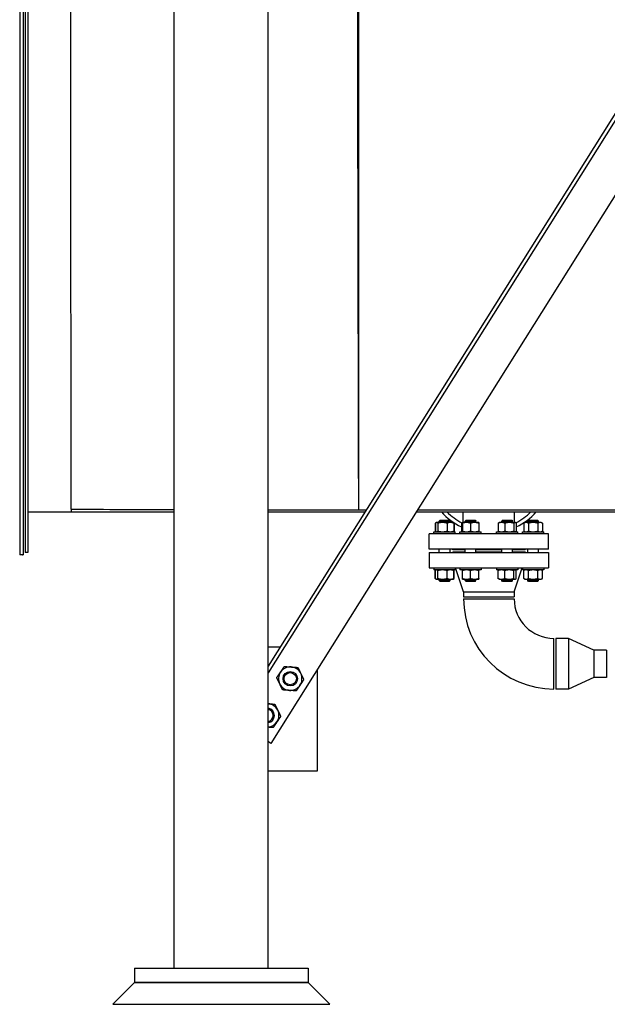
# Model space of a CAD drawing. Header units: inches. Extents: x 24 to 1128, y -74 to 748.
# Tile 438 of 557: x 985 to 1025, y 141 to 209. Entities that reach past the tile are written whole.
import ezdxf

# ---------------------------------------------------------------- set-up
doc = ezdxf.new("R2010")
doc.units = ezdxf.units.IN
doc.header["$LTSCALE"] = 32
doc.header["$MEASUREMENT"] = 0
doc.layers.add('Visible (ANSI)', color=7, linetype='Continuous', lineweight=30)

msp = doc.modelspace()

# ---------------------------------------------------------------- linework, layer by layer
at = {"layer": 'Visible (ANSI)'}
for p, q in [((995.27004, 143.30516), (995.27004, 295.24266)), ((1001.77004, 143.30516), (1001.77004, 295.24266)), ((984.58354, 282.96141), (984.58354, 171.89901)), ((984.83354, 282.96141), (984.83354, 171.89901)), ((984.95854, 282.80516), (984.95854, 172.05516)), ((985.14604, 282.80516), (985.14604, 172.05516)), ((1066.08554, 266.75381), (1001.77004, 164.20852)), ((1066.27004, 266.57747), (1001.77004, 163.73801)), ((1066.27004, 261.40181), (1001.95454, 158.85652)), ((1008.02104, 175.00938), (1008.02104, 251.43515)), ((985.14604, 174.86766), (988.14604, 174.86766)), ((988.14604, 175.05516), (988.14604, 174.86766)), ((988.14604, 174.86766), (995.27004, 174.86766)), ((1001.77004, 174.86766), (1008.45536, 174.86766)), ((1008.02104, 175.00938), (1008.54424, 175.00938)), ((1011.99659, 174.86766), (1031.02104, 174.86766)), ((1012.08547, 175.00938), (1031.02104, 175.00938)), ((1015.23604, 174.13666), (1015.23604, 174.86766)), ((1018.79604, 174.13666), (1018.79604, 174.86766)), ((1013.37565, 174.12521), (1013.30848, 174.08642)), ((1013.30848, 174.08642), (1013.30848, 173.5459)), ((1013.33061, 174.08642), (1013.33061, 173.5459)), ((1013.3955, 174.13666), (1013.37565, 174.12521)), ((1013.41466, 174.13666), (1013.3955, 174.13666)), ((1013.81241, 174.13666), (1013.41466, 174.13666)), ((1013.49872, 174.08642), (1013.49872, 173.5459)), ((1013.6455, 174.30416), (1013.583, 174.24166)), ((1014.333, 174.24166), (1013.583, 174.24166)), ((1013.583, 174.13666), (1013.583, 174.24166)), ((1013.6455, 174.30416), (1014.2705, 174.30416)), ((1014.35574, 174.13666), (1013.81241, 174.13666)), ((1014.1261, 174.08642), (1014.1261, 173.5459)), ((1014.2705, 174.30416), (1014.333, 174.24166)), ((1014.333, 174.13666), (1014.333, 174.24166)), ((1014.5205, 174.13666), (1014.35574, 174.13666)), ((1014.5205, 174.13666), (1014.54034, 174.12521)), ((1014.54034, 174.12521), (1014.60752, 174.08642)), ((1014.58538, 174.08642), (1014.58538, 173.5459)), ((1014.60752, 174.08642), (1014.60752, 173.5459)), ((1015.12197, 174.08642), (1015.12197, 173.5459)), ((1015.18686, 174.13666), (1015.16701, 174.12521)), ((1015.46811, 174.13666), (1015.18686, 174.13666)), ((1015.18686, 174.08642), (1015.18686, 173.5459)), ((1015.43686, 174.30416), (1015.37436, 174.24166)), ((1016.12436, 174.24166), (1015.37436, 174.24166)), ((1015.37436, 174.13666), (1015.37436, 174.24166)), ((1015.43686, 174.30416), (1016.06186, 174.30416)), ((1016.03061, 174.13666), (1015.46811, 174.13666)), ((1015.74936, 174.08642), (1015.74936, 173.5459)), ((1016.31186, 174.13666), (1016.03061, 174.13666)), ((1016.06186, 174.30416), (1016.12436, 174.24166)), ((1016.12436, 174.13666), (1016.12436, 174.24166)), ((1016.31186, 174.08642), (1016.31186, 173.5459)), ((1017.65533, 174.08642), (1017.65533, 173.5459)), ((1017.72022, 174.13666), (1017.70038, 174.12521)), ((1017.88497, 174.13666), (1017.72022, 174.13666)), ((1018.42831, 174.13666), (1017.88497, 174.13666)), ((1017.97022, 174.30416), (1017.90772, 174.24166)), ((1018.65772, 174.24166), (1017.90772, 174.24166)), ((1017.90772, 174.13666), (1017.90772, 174.24166)), ((1017.97022, 174.30416), (1018.59522, 174.30416)), ((1018.11461, 174.08642), (1018.11461, 173.5459)), ((1018.82605, 174.13666), (1018.42831, 174.13666)), ((1018.59522, 174.30416), (1018.65772, 174.24166)), ((1018.65772, 174.13666), (1018.65772, 174.24166)), ((1018.742, 174.08642), (1018.742, 173.5459)), ((1018.84522, 174.13666), (1018.82605, 174.13666)), ((1018.84522, 174.13666), (1018.86506, 174.12521)), ((1018.91011, 174.08642), (1018.91011, 173.5459)), ((1019.51158, 174.13666), (1019.42456, 174.08642)), ((1019.42456, 174.08642), (1019.42456, 173.5459)), ((1019.58694, 174.13666), (1019.51158, 174.13666)), ((1020.07408, 174.13666), (1019.58694, 174.13666)), ((1019.76158, 174.30416), (1019.69908, 174.24166)), ((1020.44908, 174.24166), (1019.69908, 174.24166)), ((1019.69908, 174.13666), (1019.69908, 174.24166)), ((1019.74932, 174.08642), (1019.74932, 173.5459)), ((1019.76158, 174.30416), (1020.38658, 174.30416)), ((1020.56122, 174.13666), (1020.07408, 174.13666)), ((1020.38658, 174.30416), (1020.44908, 174.24166)), ((1020.39884, 174.08642), (1020.39884, 173.5459)), ((1020.44908, 174.13666), (1020.44908, 174.24166)), ((1020.63658, 174.13666), (1020.56122, 174.13666)), ((1020.63658, 174.13666), (1020.7236, 174.08642)), ((1020.7236, 174.08642), (1020.7236, 173.5459)), ((1012.89104, 172.30166), (1012.89104, 173.36166)), ((1021.14104, 173.36166), (1012.89104, 173.36166)), ((1013.2235, 173.36166), (1013.2235, 173.49566)), ((1013.2235, 173.49566), (1014.6925, 173.49566)), ((1013.37565, 173.50712), (1013.30848, 173.5459)), ((1013.3955, 173.49566), (1013.37565, 173.50712)), ((1014.5205, 173.49566), (1014.54034, 173.50712)), ((1014.54034, 173.50712), (1014.60752, 173.5459)), ((1014.6925, 173.36166), (1014.6925, 173.49566)), ((1015.01486, 173.36166), (1015.01486, 173.49566)), ((1015.01486, 173.49566), (1016.48386, 173.49566)), ((1015.18686, 173.49566), (1015.16701, 173.50712)), ((1016.48386, 173.36166), (1016.48386, 173.49566)), ((1017.54822, 173.36166), (1017.54822, 173.49566)), ((1017.54822, 173.49566), (1019.01722, 173.49566)), ((1017.72022, 173.49566), (1017.70038, 173.50712)), ((1018.84522, 173.49566), (1018.86506, 173.50712)), ((1019.01722, 173.36166), (1019.01722, 173.49566)), ((1019.33958, 173.36166), (1019.33958, 173.49566)), ((1019.33958, 173.49566), (1020.80858, 173.49566)), ((1019.51158, 173.49566), (1019.42456, 173.5459)), ((1020.63658, 173.49566), (1020.7236, 173.5459)), ((1020.80858, 173.36166), (1020.80858, 173.49566)), ((1021.14104, 172.30166), (1021.14104, 173.36166)), ((984.77354, 171.89901), (984.58354, 171.89901)), ((984.77354, 171.89901), (984.83354, 171.89901)), ((985.14604, 172.05516), (984.95854, 172.05516)), ((1021.14104, 172.30166), (1012.89104, 172.30166)), ((1012.89104, 172.05166), (1012.89104, 170.99166)), ((1012.89104, 172.05166), (1021.14104, 172.05166)), ((1013.583, 172.05166), (1013.583, 172.30166)), ((1014.333, 172.05166), (1014.333, 172.30166)), ((1014.51604, 172.24166), (1014.51604, 172.30166)), ((1015.37436, 172.24166), (1014.51604, 172.24166)), ((1014.51604, 172.11166), (1014.51604, 172.05166)), ((1014.51604, 172.11166), (1015.37436, 172.11166)), ((1015.37436, 172.05166), (1015.37436, 172.30166)), ((1016.12436, 172.05166), (1016.12436, 172.30166)), ((1017.90772, 172.24166), (1016.12436, 172.24166)), ((1016.12436, 172.11166), (1017.90772, 172.11166)), ((1017.90772, 172.05166), (1017.90772, 172.30166)), ((1018.65772, 172.05166), (1018.65772, 172.30166)), ((1019.51604, 172.24166), (1018.65772, 172.24166)), ((1018.65772, 172.11166), (1019.51604, 172.11166)), ((1019.51604, 172.24166), (1019.51604, 172.30166)), ((1019.51604, 172.11166), (1019.51604, 172.05166)), ((1019.69908, 172.05166), (1019.69908, 172.30166)), ((1020.44908, 172.05166), (1020.44908, 172.30166)), ((1021.14104, 172.05166), (1021.14104, 170.99166)), ((1012.89104, 170.99166), (1021.14104, 170.99166)), ((1013.2235, 170.99166), (1013.2235, 170.85766)), ((1014.6925, 170.99166), (1014.6925, 170.85766)), ((1015.26604, 169.33166), (1014.70604, 170.99166)), ((1015.01486, 170.99166), (1015.01486, 170.85766)), ((1016.48386, 170.99166), (1016.48386, 170.85766)), ((1017.54822, 170.99166), (1017.54822, 170.85766)), ((1018.76604, 169.33166), (1019.32604, 170.99166)), ((1019.01722, 170.99166), (1019.01722, 170.85766)), ((1019.33958, 170.99166), (1019.33958, 170.85766)), ((1020.80858, 170.99166), (1020.80858, 170.85766)), ((1014.6925, 170.85766), (1013.2235, 170.85766)), ((1013.37565, 170.84621), (1013.30848, 170.80742)), ((1013.30848, 170.2669), (1013.30848, 170.80742)), ((1013.33061, 170.2669), (1013.33061, 170.80742)), ((1013.3955, 170.85766), (1013.37565, 170.84621)), ((1013.49872, 170.2669), (1013.49872, 170.80742)), ((1014.1261, 170.2669), (1014.1261, 170.80742)), ((1014.5205, 170.85766), (1014.54034, 170.84621)), ((1014.54034, 170.84621), (1014.60752, 170.80742)), ((1014.58538, 170.2669), (1014.58538, 170.80742)), ((1014.60752, 170.2669), (1014.60752, 170.80742)), ((1016.48386, 170.85766), (1015.01486, 170.85766)), ((1015.18686, 170.2669), (1015.18686, 170.80742)), ((1015.74936, 170.2669), (1015.74936, 170.80742)), ((1016.31186, 170.2669), (1016.31186, 170.80742)), ((1019.01722, 170.85766), (1017.54822, 170.85766)), ((1017.65533, 170.2669), (1017.65533, 170.80742)), ((1017.72022, 170.85766), (1017.70038, 170.84621)), ((1018.11461, 170.2669), (1018.11461, 170.80742)), ((1018.742, 170.2669), (1018.742, 170.80742)), ((1018.84522, 170.85766), (1018.86506, 170.84621)), ((1018.91011, 170.2669), (1018.91011, 170.80742)), ((1020.80858, 170.85766), (1019.33958, 170.85766)), ((1019.51158, 170.85766), (1019.42456, 170.80742)), ((1019.42456, 170.2669), (1019.42456, 170.80742)), ((1019.74932, 170.2669), (1019.74932, 170.80742)), ((1020.39884, 170.2669), (1020.39884, 170.80742)), ((1020.63658, 170.85766), (1020.7236, 170.80742)), ((1020.7236, 170.2669), (1020.7236, 170.80742)), ((1013.37565, 170.22812), (1013.30848, 170.2669)), ((1013.3955, 170.21666), (1013.37565, 170.22812)), ((1013.3955, 170.21666), (1013.41466, 170.21666)), ((1013.41466, 170.21666), (1013.81241, 170.21666)), ((1013.583, 170.11666), (1013.583, 170.21666)), ((1013.6455, 170.05416), (1013.583, 170.11666)), ((1013.583, 170.11666), (1014.333, 170.11666)), ((1014.2705, 170.05416), (1013.6455, 170.05416)), ((1013.81241, 170.21666), (1014.35574, 170.21666)), ((1014.2705, 170.05416), (1014.333, 170.11666)), ((1014.333, 170.11666), (1014.333, 170.21666)), ((1014.35574, 170.21666), (1014.5205, 170.21666)), ((1014.5205, 170.21666), (1014.54034, 170.22812)), ((1014.54034, 170.22812), (1014.60752, 170.2669)), ((1015.18686, 170.21666), (1015.46811, 170.21666)), ((1015.37436, 170.11666), (1015.37436, 170.21666)), ((1015.43686, 170.05416), (1015.37436, 170.11666)), ((1015.37436, 170.11666), (1016.12436, 170.11666)), ((1016.06186, 170.05416), (1015.43686, 170.05416)), ((1015.46811, 170.21666), (1016.03061, 170.21666)), ((1016.03061, 170.21666), (1016.31186, 170.21666)), ((1016.06186, 170.05416), (1016.12436, 170.11666)), ((1016.12436, 170.11666), (1016.12436, 170.21666)), ((1017.72022, 170.21666), (1017.70038, 170.22812)), ((1017.72022, 170.21666), (1017.88497, 170.21666)), ((1017.88497, 170.21666), (1018.42831, 170.21666)), ((1017.90772, 170.11666), (1017.90772, 170.21666)), ((1017.97022, 170.05416), (1017.90772, 170.11666)), ((1017.90772, 170.11666), (1018.65772, 170.11666)), ((1018.59522, 170.05416), (1017.97022, 170.05416)), ((1018.42831, 170.21666), (1018.82605, 170.21666)), ((1018.59522, 170.05416), (1018.65772, 170.11666)), ((1018.65772, 170.11666), (1018.65772, 170.21666)), ((1018.82605, 170.21666), (1018.84522, 170.21666)), ((1018.84522, 170.21666), (1018.86506, 170.22812)), ((1019.51158, 170.21666), (1019.42456, 170.2669)), ((1019.51158, 170.21666), (1019.58694, 170.21666)), ((1019.58694, 170.21666), (1020.07408, 170.21666)), ((1019.69908, 170.11666), (1019.69908, 170.21666)), ((1019.76158, 170.05416), (1019.69908, 170.11666)), ((1019.69908, 170.11666), (1020.44908, 170.11666)), ((1020.38658, 170.05416), (1019.76158, 170.05416)), ((1020.07408, 170.21666), (1020.56122, 170.21666)), ((1020.38658, 170.05416), (1020.44908, 170.11666)), ((1020.44908, 170.11666), (1020.44908, 170.21666)), ((1020.56122, 170.21666), (1020.63658, 170.21666)), ((1020.63658, 170.21666), (1020.7236, 170.2669)), ((1015.26604, 169.33166), (1015.26604, 168.99166)), ((1015.26604, 169.33166), (1018.76604, 169.33166)), ((1015.26604, 168.99166), (1018.76604, 168.99166)), ((1018.76604, 169.33166), (1018.76604, 168.99166)), ((1015.26604, 168.86666), (1018.76604, 168.86666)), ((1001.77004, 165.53349), (1002.60105, 165.53349)), ((1021.51604, 162.61666), (1021.51604, 166.11666)), ((1022.51604, 166.11666), (1021.64104, 166.11666)), ((1021.64104, 166.11666), (1021.64104, 162.61666)), ((1024.26604, 165.31666), (1022.51604, 166.11666)), ((1022.51604, 166.11666), (1022.51604, 162.61666)), ((1025.14104, 165.31666), (1024.26604, 165.31666)), ((1024.26604, 165.31666), (1024.26604, 163.41666)), ((1025.14104, 165.31666), (1025.14104, 163.41666)), ((1005.14254, 163.9395), (1005.14254, 156.9395)), ((1024.26604, 163.41666), (1022.51604, 162.61666)), ((1025.14104, 163.41666), (1024.26604, 163.41666)), ((1022.51604, 162.61666), (1021.64104, 162.61666)), ((1001.77004, 158.97223), (1001.79358, 158.95747)), ((1001.95454, 158.85652), (1001.79358, 158.95747)), ((1005.14254, 156.9395), (1001.77004, 156.9395)), ((992.52004, 143.30516), (992.52004, 142.30516)), ((992.52004, 143.30516), (1004.52004, 143.30516)), ((1004.52004, 143.30516), (1004.52004, 142.30516)), ((991.02004, 140.80516), (992.52004, 142.30516)), ((992.52004, 142.30516), (1004.52004, 142.30516)), ((1004.52004, 142.30516), (992.52004, 142.30516)), ((1006.02004, 140.80516), (1004.52004, 142.30516)), ((991.02004, 140.80516), (1006.02004, 140.80516))]:
    msp.add_line(p, q, dxfattribs=at)
for radius in [0.50016, 0.5, 0.42331]:
    msp.add_circle((1003.28658, 163.33292), radius, dxfattribs=at)
for centre, radius, start, end in [((1017.01604, 177.80166), 4.4, 221.821963, 244.5025887), ((1017.01604, 177.80166), 4.125, 225.3385625, 243.2203876), ((1017.01604, 177.80166), 4.125, 296.7796124, 314.6614375), ((1017.01604, 177.80166), 4.4, 295.4974113, 318.178037), ((1021.51604, 168.86666), 6.25, 180, 270), ((1021.51604, 168.86666), 2.75, 180, 270), ((1003.28658, 163.33292), 0.8125, 145.9239415, 205.9239415), ((1003.28658, 163.33292), 0.8125, 85.9239415, 145.9239415), ((1003.28658, 163.33292), 0.8125, 25.9239415, 85.9239415), ((1003.28658, 163.33292), 0.8125, 325.9239415, 25.9239415), ((1003.28658, 163.33292), 0.8125, 205.9239415, 265.9239415), ((1003.28658, 163.33292), 0.8125, 265.9239415, 325.9239415), ((1001.69259, 160.79143), 0.8125, 26.1051473, 84.5298856), ((1001.69259, 160.79143), 0.50016, 278.9084807, 81.0915193), ((1001.69259, 160.79143), 0.5, 278.9113229, 81.0886771), ((1001.69259, 160.79143), 0.42332, 280.542646, 79.457354), ((1001.69259, 160.79143), 0.8125, 326.1051473, 26.1051473), ((1001.69259, 160.79143), 0.8125, 275.4701144, 326.1051473)]:
    msp.add_arc(centre, radius, start, end, dxfattribs=at)
for points, knots in [([(988.14604, 175.05516), (988.14603, 175.06122), (988.14602, 175.06727), (988.14099, 179.30376), (988.10901, 205.6242), (988.07331, 245.50212), (988.06169, 262.75638), (988.05245, 279.99266)], [-0.04611997, -0.04611997, -0.04611997, -0.04611997, 0, 0, 32.23600339, 32.23600339, 57.56933962, 57.56933962, 57.56933962, 57.56933962]), ([(1008.02104, 175.00938), (1007.9859, 190.26446), (1007.95242, 205.52222), (1007.92915, 220.78049), (1007.91346, 231.06698), (1007.90168, 241.35354), (1007.89251, 251.63998)], [0, 0, 0, 0, 119.87189694, 119.87189694, 119.87189694, 200.68446101, 200.68446101, 200.68446101, 200.68446101])]:
    msp.add_open_spline(points, degree=3, knots=knots, dxfattribs=at)
for points in [[(988.14604, 175.05516), (990.5207, 175.04952), (992.89537, 175.04389), (995.27004, 175.03832)], [(1001.77004, 175.02328), (1003.8537, 175.01854), (1005.93737, 175.0139), (1008.02104, 175.00938)]]:
    msp.add_open_spline(points, degree=3, dxfattribs=at)
for points, weights in [([(1013.35436, 174.10991), (1013.33216, 174.1001), (1013.30848, 174.08642)], [1.01477953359, 1.01005189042, 1]), ([(1013.41466, 174.13666), (1013.37565, 174.13666), (1013.33061, 174.08642)], [1, 1.0379548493, 1]), ([(1013.49872, 174.08642), (1013.45367, 174.13666), (1013.41466, 174.13666)], [1, 1.0379548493, 1]), ([(1013.81241, 174.13666), (1013.66683, 174.13666), (1013.49872, 174.08642)], [1, 1.0379548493, 1]), ([(1014.1261, 174.08642), (1013.958, 174.13666), (1013.81241, 174.13666)], [1, 1.0379548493, 1]), ([(1014.35574, 174.13666), (1014.24917, 174.13666), (1014.1261, 174.08642)], [1, 1.0379548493, 1]), ([(1014.58538, 174.08642), (1014.46232, 174.13666), (1014.35574, 174.13666)], [1, 1.0379548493, 1]), ([(1014.54034, 174.12521), (1014.56163, 174.11291), (1014.58538, 174.08642)], [1.01895290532, 1.01965956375, 1]), ([(1014.60752, 174.08642), (1014.58383, 174.1001), (1014.56163, 174.10991)], [1, 1.01005189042, 1.01477953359]), ([(1015.12197, 174.08642), (1015.14572, 174.11291), (1015.16701, 174.12521)], [1, 1.01965956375, 1.01895290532]), ([(1015.18686, 174.10991), (1015.15546, 174.1001), (1015.12197, 174.08642)], [1.01477953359, 1.01005189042, 1]), ([(1015.18686, 174.08642), (1015.18686, 174.13666), (1015.18686, 174.13666)], [1, 1.0379548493, 1]), ([(1015.46811, 174.13666), (1015.33758, 174.13666), (1015.18686, 174.08642)], [1, 1.0379548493, 1]), ([(1015.74936, 174.08642), (1015.59863, 174.13666), (1015.46811, 174.13666)], [1, 1.0379548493, 1]), ([(1016.03061, 174.13666), (1015.90008, 174.13666), (1015.74936, 174.08642)], [1, 1.0379548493, 1]), ([(1016.31186, 174.08642), (1016.16113, 174.13666), (1016.03061, 174.13666)], [1, 1.0379548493, 1]), ([(1016.31186, 174.13666), (1016.31186, 174.13666), (1016.31186, 174.08642)], [1, 1.0379548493, 1]), ([(1017.88497, 174.13666), (1017.7784, 174.13666), (1017.65533, 174.08642)], [1, 1.0379548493, 1]), ([(1017.65533, 174.08642), (1017.67908, 174.11291), (1017.70038, 174.12521)], [1, 1.01965956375, 1.01895290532]), ([(1018.11461, 174.08642), (1017.99155, 174.13666), (1017.88497, 174.13666)], [1, 1.0379548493, 1]), ([(1018.42831, 174.13666), (1018.28272, 174.13666), (1018.11461, 174.08642)], [1, 1.0379548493, 1]), ([(1018.742, 174.08642), (1018.57389, 174.13666), (1018.42831, 174.13666)], [1, 1.0379548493, 1]), ([(1018.82605, 174.13666), (1018.78704, 174.13666), (1018.742, 174.08642)], [1, 1.0379548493, 1]), ([(1018.91011, 174.08642), (1018.86506, 174.13666), (1018.82605, 174.13666)], [1, 1.0379548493, 1]), ([(1019.58694, 174.13666), (1019.51158, 174.13666), (1019.42456, 174.08642)], [1, 1.0379548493, 1]), ([(1019.74932, 174.08642), (1019.6623, 174.13666), (1019.58694, 174.13666)], [1, 1.0379548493, 1]), ([(1020.07408, 174.13666), (1019.92336, 174.13666), (1019.74932, 174.08642)], [1, 1.0379548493, 1]), ([(1020.39884, 174.08642), (1020.2248, 174.13666), (1020.07408, 174.13666)], [1, 1.0379548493, 1]), ([(1020.56122, 174.13666), (1020.48586, 174.13666), (1020.39884, 174.08642)], [1, 1.0379548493, 1]), ([(1020.7236, 174.08642), (1020.63658, 174.13666), (1020.56122, 174.13666)], [1, 1.0379548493, 1]), ([(1013.30848, 173.5459), (1013.33216, 173.53223), (1013.35436, 173.52242)], [1, 1.01005189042, 1.01477953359]), ([(1013.33061, 173.5459), (1013.37565, 173.49566), (1013.41466, 173.49566)], [1, 1.0379548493, 1]), ([(1013.41466, 173.49566), (1013.45367, 173.49566), (1013.49872, 173.5459)], [1, 1.0379548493, 1]), ([(1013.49872, 173.5459), (1013.66683, 173.49566), (1013.81241, 173.49566)], [1, 1.0379548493, 1]), ([(1013.81241, 173.49566), (1013.958, 173.49566), (1014.1261, 173.5459)], [1, 1.0379548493, 1]), ([(1014.1261, 173.5459), (1014.24917, 173.49566), (1014.35574, 173.49566)], [1, 1.0379548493, 1]), ([(1014.35574, 173.49566), (1014.46232, 173.49566), (1014.58538, 173.5459)], [1, 1.0379548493, 1]), ([(1014.58538, 173.5459), (1014.56163, 173.51941), (1014.54034, 173.50712)], [1, 1.01965956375, 1.01895290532]), ([(1014.56163, 173.52242), (1014.58383, 173.53223), (1014.60752, 173.5459)], [1.01477953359, 1.01005189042, 1]), ([(1015.16701, 173.50712), (1015.14572, 173.51941), (1015.12197, 173.5459)], [1.01895290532, 1.01965956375, 1]), ([(1015.12197, 173.5459), (1015.15546, 173.53223), (1015.18686, 173.52242)], [1, 1.01005189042, 1.01477953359]), ([(1015.18686, 173.5459), (1015.33758, 173.49566), (1015.46811, 173.49566)], [1, 1.0379548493, 1]), ([(1015.18686, 173.49566), (1015.18686, 173.49566), (1015.18686, 173.5459)], [1, 1.0379548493, 1]), ([(1015.46811, 173.49566), (1015.59863, 173.49566), (1015.74936, 173.5459)], [1, 1.0379548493, 1]), ([(1015.74936, 173.5459), (1015.90008, 173.49566), (1016.03061, 173.49566)], [1, 1.0379548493, 1]), ([(1016.03061, 173.49566), (1016.16113, 173.49566), (1016.31186, 173.5459)], [1, 1.0379548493, 1]), ([(1016.31186, 173.5459), (1016.31186, 173.49566), (1016.31186, 173.49566)], [1, 1.0379548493, 1]), ([(1017.65533, 173.5459), (1017.7784, 173.49566), (1017.88497, 173.49566)], [1, 1.0379548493, 1]), ([(1017.70038, 173.50712), (1017.67908, 173.51941), (1017.65533, 173.5459)], [1.01895290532, 1.01965956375, 1]), ([(1017.88497, 173.49566), (1017.99155, 173.49566), (1018.11461, 173.5459)], [1, 1.0379548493, 1]), ([(1018.11461, 173.5459), (1018.28272, 173.49566), (1018.42831, 173.49566)], [1, 1.0379548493, 1]), ([(1018.42831, 173.49566), (1018.57389, 173.49566), (1018.742, 173.5459)], [1, 1.0379548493, 1]), ([(1018.742, 173.5459), (1018.78704, 173.49566), (1018.82605, 173.49566)], [1, 1.0379548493, 1]), ([(1018.82605, 173.49566), (1018.86506, 173.49566), (1018.91011, 173.5459)], [1, 1.0379548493, 1]), ([(1019.42456, 173.5459), (1019.51158, 173.49566), (1019.58694, 173.49566)], [1, 1.0379548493, 1]), ([(1019.58694, 173.49566), (1019.6623, 173.49566), (1019.74932, 173.5459)], [1, 1.0379548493, 1]), ([(1019.74932, 173.5459), (1019.92336, 173.49566), (1020.07408, 173.49566)], [1, 1.0379548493, 1]), ([(1020.07408, 173.49566), (1020.2248, 173.49566), (1020.39884, 173.5459)], [1, 1.0379548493, 1]), ([(1020.39884, 173.5459), (1020.48586, 173.49566), (1020.56122, 173.49566)], [1, 1.0379548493, 1]), ([(1020.56122, 173.49566), (1020.63658, 173.49566), (1020.7236, 173.5459)], [1, 1.0379548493, 1]), ([(1013.35436, 170.83091), (1013.33216, 170.8211), (1013.30848, 170.80742)], [1.01477953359, 1.01005189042, 1]), ([(1013.41466, 170.85766), (1013.37565, 170.85766), (1013.33061, 170.80742)], [1, 1.0379548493, 1]), ([(1013.49872, 170.80742), (1013.45367, 170.85766), (1013.41466, 170.85766)], [1, 1.0379548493, 1]), ([(1013.81241, 170.85766), (1013.66683, 170.85766), (1013.49872, 170.80742)], [1, 1.0379548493, 1]), ([(1014.1261, 170.80742), (1013.958, 170.85766), (1013.81241, 170.85766)], [1, 1.0379548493, 1]), ([(1014.35574, 170.85766), (1014.24917, 170.85766), (1014.1261, 170.80742)], [1, 1.0379548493, 1]), ([(1014.58538, 170.80742), (1014.46232, 170.85766), (1014.35574, 170.85766)], [1, 1.0379548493, 1]), ([(1014.54034, 170.84621), (1014.56163, 170.83391), (1014.58538, 170.80742)], [1.01895290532, 1.01965956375, 1]), ([(1014.60752, 170.80742), (1014.58383, 170.8211), (1014.56163, 170.83091)], [1, 1.01005189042, 1.01477953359]), ([(1015.18686, 170.80742), (1015.18686, 170.85766), (1015.18686, 170.85766)], [1, 1.0379548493, 1]), ([(1015.46811, 170.85766), (1015.33758, 170.85766), (1015.18686, 170.80742)], [1, 1.0379548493, 1]), ([(1015.74936, 170.80742), (1015.59863, 170.85766), (1015.46811, 170.85766)], [1, 1.0379548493, 1]), ([(1016.03061, 170.85766), (1015.90008, 170.85766), (1015.74936, 170.80742)], [1, 1.0379548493, 1]), ([(1016.31186, 170.80742), (1016.16113, 170.85766), (1016.03061, 170.85766)], [1, 1.0379548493, 1]), ([(1016.31186, 170.85766), (1016.31186, 170.85766), (1016.31186, 170.80742)], [1, 1.0379548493, 1]), ([(1017.88497, 170.85766), (1017.7784, 170.85766), (1017.65533, 170.80742)], [1, 1.0379548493, 1]), ([(1017.65533, 170.80742), (1017.67908, 170.83391), (1017.70038, 170.84621)], [1, 1.01965956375, 1.01895290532]), ([(1018.11461, 170.80742), (1017.99155, 170.85766), (1017.88497, 170.85766)], [1, 1.0379548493, 1]), ([(1018.42831, 170.85766), (1018.28272, 170.85766), (1018.11461, 170.80742)], [1, 1.0379548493, 1]), ([(1018.742, 170.80742), (1018.57389, 170.85766), (1018.42831, 170.85766)], [1, 1.0379548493, 1]), ([(1018.82605, 170.85766), (1018.78704, 170.85766), (1018.742, 170.80742)], [1, 1.0379548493, 1]), ([(1018.91011, 170.80742), (1018.86506, 170.85766), (1018.82605, 170.85766)], [1, 1.0379548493, 1]), ([(1019.58694, 170.85766), (1019.51158, 170.85766), (1019.42456, 170.80742)], [1, 1.0379548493, 1]), ([(1019.74932, 170.80742), (1019.6623, 170.85766), (1019.58694, 170.85766)], [1, 1.0379548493, 1]), ([(1020.07408, 170.85766), (1019.92336, 170.85766), (1019.74932, 170.80742)], [1, 1.0379548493, 1]), ([(1020.39884, 170.80742), (1020.2248, 170.85766), (1020.07408, 170.85766)], [1, 1.0379548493, 1]), ([(1020.56122, 170.85766), (1020.48586, 170.85766), (1020.39884, 170.80742)], [1, 1.0379548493, 1]), ([(1020.7236, 170.80742), (1020.63658, 170.85766), (1020.56122, 170.85766)], [1, 1.0379548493, 1]), ([(1013.30848, 170.2669), (1013.33216, 170.25323), (1013.35436, 170.24342)], [1, 1.01005189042, 1.01477953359]), ([(1013.33061, 170.2669), (1013.37565, 170.21666), (1013.41466, 170.21666)], [1, 1.0379548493, 1]), ([(1013.41466, 170.21666), (1013.45367, 170.21666), (1013.49872, 170.2669)], [1, 1.0379548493, 1]), ([(1013.49872, 170.2669), (1013.66683, 170.21666), (1013.81241, 170.21666)], [1, 1.0379548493, 1]), ([(1013.81241, 170.21666), (1013.958, 170.21666), (1014.1261, 170.2669)], [1, 1.0379548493, 1]), ([(1014.1261, 170.2669), (1014.24917, 170.21666), (1014.35574, 170.21666)], [1, 1.0379548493, 1]), ([(1014.35574, 170.21666), (1014.46232, 170.21666), (1014.58538, 170.2669)], [1, 1.0379548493, 1]), ([(1014.58538, 170.2669), (1014.56163, 170.24041), (1014.54034, 170.22812)], [1, 1.01965956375, 1.01895290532]), ([(1014.56163, 170.24342), (1014.58383, 170.25323), (1014.60752, 170.2669)], [1.01477953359, 1.01005189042, 1]), ([(1015.18686, 170.21666), (1015.18686, 170.21666), (1015.18686, 170.2669)], [1, 1.0379548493, 1]), ([(1015.18686, 170.2669), (1015.33758, 170.21666), (1015.46811, 170.21666)], [1, 1.0379548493, 1]), ([(1015.46811, 170.21666), (1015.59863, 170.21666), (1015.74936, 170.2669)], [1, 1.0379548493, 1]), ([(1015.74936, 170.2669), (1015.90008, 170.21666), (1016.03061, 170.21666)], [1, 1.0379548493, 1]), ([(1016.03061, 170.21666), (1016.16113, 170.21666), (1016.31186, 170.2669)], [1, 1.0379548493, 1]), ([(1016.31186, 170.2669), (1016.31186, 170.21666), (1016.31186, 170.21666)], [1, 1.0379548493, 1]), ([(1017.70038, 170.22812), (1017.67908, 170.24041), (1017.65533, 170.2669)], [1.01895290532, 1.01965956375, 1]), ([(1017.65533, 170.2669), (1017.7784, 170.21666), (1017.88497, 170.21666)], [1, 1.0379548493, 1]), ([(1017.88497, 170.21666), (1017.99155, 170.21666), (1018.11461, 170.2669)], [1, 1.0379548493, 1]), ([(1018.11461, 170.2669), (1018.28272, 170.21666), (1018.42831, 170.21666)], [1, 1.0379548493, 1]), ([(1018.42831, 170.21666), (1018.57389, 170.21666), (1018.742, 170.2669)], [1, 1.0379548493, 1]), ([(1018.742, 170.2669), (1018.78704, 170.21666), (1018.82605, 170.21666)], [1, 1.0379548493, 1]), ([(1018.82605, 170.21666), (1018.86506, 170.21666), (1018.91011, 170.2669)], [1, 1.0379548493, 1]), ([(1019.42456, 170.2669), (1019.51158, 170.21666), (1019.58694, 170.21666)], [1, 1.0379548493, 1]), ([(1019.58694, 170.21666), (1019.6623, 170.21666), (1019.74932, 170.2669)], [1, 1.0379548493, 1]), ([(1019.74932, 170.2669), (1019.92336, 170.21666), (1020.07408, 170.21666)], [1, 1.0379548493, 1]), ([(1020.07408, 170.21666), (1020.2248, 170.21666), (1020.39884, 170.2669)], [1, 1.0379548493, 1]), ([(1020.39884, 170.2669), (1020.48586, 170.21666), (1020.56122, 170.21666)], [1, 1.0379548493, 1]), ([(1020.56122, 170.21666), (1020.63658, 170.21666), (1020.7236, 170.2669)], [1, 1.0379548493, 1]), ([(1002.6136, 163.78816), (1002.73558, 163.96848), (1002.87643, 164.17671)], [1, 1.0379548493, 1]), ([(1002.87643, 164.17671), (1003.12718, 164.15884), (1003.34434, 164.14336)], [1, 1.0379548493, 1]), ([(1002.35076, 163.3996), (1002.49161, 163.60783), (1002.6136, 163.78816)], [1, 1.0379548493, 1]), ([(1003.34434, 164.14336), (1003.5615, 164.12789), (1003.81225, 164.11002)], [1, 1.0379548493, 1]), ([(1003.81225, 164.11002), (1003.92215, 163.88393), (1004.01733, 163.68812)], [1, 1.0379548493, 1]), ([(1004.01733, 163.68812), (1004.1125, 163.49232), (1004.22241, 163.26623)], [1, 1.0379548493, 1]), ([(1002.55584, 162.97771), (1002.46067, 163.17351), (1002.35076, 163.3996)], [1, 1.0379548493, 1]), ([(1002.76092, 162.55582), (1002.65102, 162.78191), (1002.55584, 162.97771)], [1, 1.0379548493, 1]), ([(1003.95957, 162.87768), (1003.83759, 162.69735), (1003.69674, 162.48913)], [1, 1.0379548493, 1]), ([(1004.22241, 163.26623), (1004.08155, 163.05801), (1003.95957, 162.87768)], [1, 1.0379548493, 1]), ([(1003.22883, 162.52247), (1003.01167, 162.53795), (1002.76092, 162.55582)], [1, 1.0379548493, 1]), ([(1003.69674, 162.48913), (1003.44599, 162.507), (1003.22883, 162.52247)], [1, 1.0379548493, 1]), ([(1001.77004, 161.60054), (1001.97695, 161.58645), (1002.21579, 161.57019)], [1.00356868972, 1.03607766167, 1]), ([(1002.21579, 161.57019), (1002.3264, 161.34444), (1002.4222, 161.14894)], [1, 1.0379548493, 1]), ([(1002.4222, 161.14894), (1002.518, 160.95344), (1002.62861, 160.7277)], [1, 1.0379548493, 1]), ([(1002.36701, 160.33832), (1002.2456, 160.15761), (1002.10541, 159.94894)], [1, 1.0379548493, 1]), ([(1002.62861, 160.7277), (1002.48842, 160.51903), (1002.36701, 160.33832)], [1, 1.0379548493, 1]), ([(1002.10541, 159.94894), (1001.92679, 159.9611), (1001.77004, 159.97177)], [1, 1.02673892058, 1.01580308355])]:
    msp.add_rational_spline(points, weights, degree=2, dxfattribs=at)

doc.saveas('drawing.dxf')
